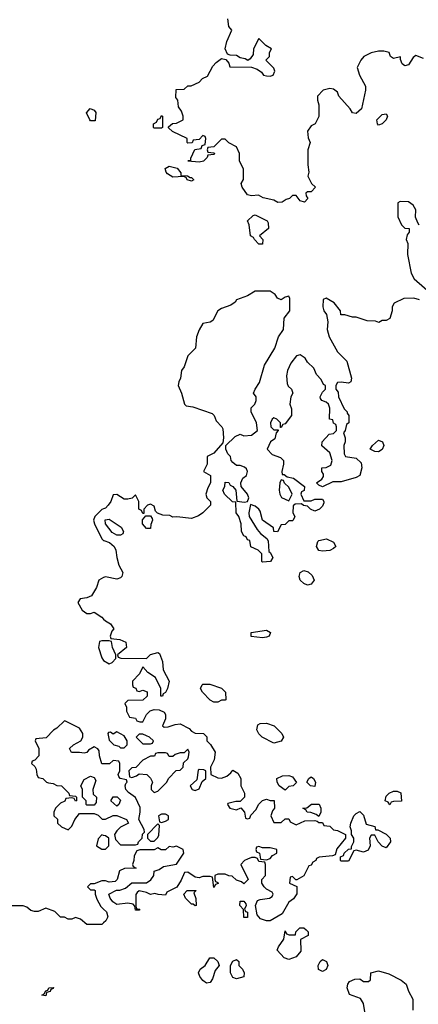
# Model space of a CAD drawing. Header units: inches. Extents: x 2380053 to 2584298, y 380219 to 546618.
# Tile 280 of 656: x 2459551 to 2461683, y 529602 to 534866. Entities that reach past the tile are written whole.
import ezdxf

# ---------------------------------------------------------------- set-up
doc = ezdxf.new("R2010")
doc.units = ezdxf.units.IN
doc.header["$MEASUREMENT"] = 0
for name, color, linetype in [('C4552', 7, 'Continuous'), ('C4553', 7, 'Continuous'), ('C4562', 7, 'Continuous'), ('C4563', 7, 'Continuous')]:
    doc.layers.add(name, color=color, linetype=linetype)

msp = doc.modelspace()

# ---------------------------------------------------------------- linework, layer by layer
at = {"layer": 'C4552', "color": 2, "elevation": 62}
msp.add_lwpolyline([(2459690, 529648), (2459669, 529650), (2459682, 529658), (2459690, 529674), (2459702, 529678), (2459706, 529690), (2459731.1, 529691.1), (2459730, 529686), (2459718, 529682), (2459714, 529670), (2459694, 529666)], close=True, dxfattribs=at)
at = {"layer": 'C4553', "color": 2}
for points, elevation in [([(2459930, 534326), (2459926, 534330), (2459908.4, 534368.4), (2459928.4, 534391.6), (2459950, 534382), (2459958, 534370), (2459954, 534326), (2459950, 534326)], 58), ([(2459910, 530666), (2459906, 530670), (2459906, 530690), (2459886, 530710), (2459886, 530750), (2459878, 530770), (2459896.4, 530803.6), (2459930, 530822), (2459950, 530814), (2459958, 530798), (2459942, 530750), (2459944.7, 530724.7), (2459962, 530710), (2459959.6, 530680.4), (2459950, 530666)], 62)]:
    msp.add_lwpolyline(points, close=True, dxfattribs=dict(at, elevation=elevation))
at = {"layer": 'C4553', "color": 2, "elevation": 62}
for points in [[(2460000, 532251.7), (2459990, 532248), (2459952, 532210), (2459946, 532190), (2459951, 532170), (2459990, 532091.3), (2460000, 532081.9)], [(2460000, 531883), (2459974, 531870), (2459961, 531830), (2459934.4, 531785.6), (2459910, 531775.3), (2459874, 531770), (2459862, 531750), (2459884.7, 531710), (2459910, 531691.3), (2459930, 531691.3), (2459950, 531698), (2459990, 531671.3), (2460000, 531661.3)], [(2460000, 531546), (2459990, 531546), (2459978, 531542), (2459972, 531510), (2459990, 531454), (2459999.6, 531439.6), (2460000, 531439.4)], [(2460000, 530888.1), (2459990, 530888), (2459978, 530930), (2459976.4, 530956.4), (2459968.4, 530968.4), (2459950, 530978), (2459919.6, 530960.4), (2459910, 530948), (2459896, 530944), (2459870, 530948.7), (2459828, 530948), (2459818, 530970), (2459838, 530990), (2459878, 531010), (2459888, 531030), (2459888, 531050), (2459870, 531078), (2459796.4, 531116.4), (2459790, 531118), (2459750, 531078), (2459731.6, 531068.4), (2459692.7, 531027.3), (2459638, 531022), (2459634, 531010), (2459654, 530970), (2459654, 530930), (2459632.7, 530907.3), (2459618, 530902), (2459614, 530890), (2459632.7, 530872.7), (2459639.6, 530859.6), (2459642, 530830), (2459650, 530814), (2459674, 530810), (2459694, 530790), (2459705.4, 530785.4), (2459730, 530782), (2459750, 530772), (2459774, 530770), (2459814, 530730), (2459818, 530718), (2459850, 530714), (2459854, 530710), (2459854, 530690), (2459850, 530688), (2459842, 530702), (2459830, 530706), (2459798, 530702), (2459792.7, 530687.3), (2459770, 530678), (2459742, 530650), (2459734, 530630), (2459734, 530610), (2459752.7, 530592.7), (2459754, 530570), (2459774, 530550), (2459810, 530534), (2459830, 530554), (2459846, 530590), (2459870, 530622), (2459950, 530622), (2459970, 530614), (2459991.6, 530591.6), (2460000, 530591.5)], [(2460000, 530505), (2459990, 530508), (2459970, 530486), (2459962, 530450), (2459990, 530431.3), (2460000, 530431.7)], [(2460000, 530262), (2459990, 530262), (2459950, 530246), (2459930, 530246), (2459914, 530230), (2459930, 530214), (2459950, 530214), (2459954, 530210), (2459954, 530190), (2459963.6, 530163.6), (2459985.4, 530125.4), (2460000, 530111.4)], [(2460000, 530038.1), (2459990, 530028), (2459910, 530028), (2459876.4, 530056.4), (2459850, 530066), (2459830, 530058), (2459810, 530058), (2459790, 530068), (2459770, 530068), (2459739, 530099), (2459690, 530115.3), (2459650, 530099), (2459630, 530099), (2459610, 530104), (2459590, 530122), (2459570, 530128), (2459510, 530128)]]:
    msp.add_lwpolyline(points, dxfattribs=at)
at = {"layer": 'C4562', "color": 2, "elevation": 62}
for points in [[(2461082.7, 530000), (2461094, 529990), (2461094, 529970), (2461052, 529948), (2461054.4, 529885.6), (2461030, 529855.3), (2461010, 529848.7), (2460990, 529842), (2460966, 529850), (2460928.4, 529891.6), (2460935.3, 529910), (2460964, 529950), (2460970, 529994), (2460978, 529978), (2460992.7, 529972.7), (2461026, 529974), (2461028, 529990), (2461038.4, 530000)], [(2461400.2, 529540.2), (2461390, 529606), (2461372.9, 529632.9), (2461315.3, 529655.3), (2461302, 529690), (2461306, 529710), (2461315.3, 529724.7), (2461343.1, 529736.9), (2461370, 529738), (2461390, 529724.7), (2461416.4, 529723.6), (2461427.3, 529732.7), (2461428, 529770), (2461470, 529781), (2461525.4, 529765.4), (2461590.9, 529730.9), (2461618, 529710), (2461630, 529672), (2461654, 529630), (2461654, 529570)]]:
    msp.add_lwpolyline(points, dxfattribs=at)
for points in [[(2460550, 529715.3), (2460530, 529728.7), (2460514, 529750), (2460508, 529770), (2460515.3, 529790), (2460542, 529810), (2460568, 529850), (2460590, 529850.8), (2460611.3, 529830), (2460618, 529810), (2460596.9, 529783.1), (2460582, 529738), (2460570, 529718)], [(2460710, 529738), (2460690, 529746), (2460678, 529770), (2460678, 529810), (2460690, 529832), (2460710, 529842), (2460722, 529830), (2460722, 529810), (2460742, 529790), (2460752, 529770), (2460750, 529748.7)], [(2461170, 529778), (2461148.4, 529788.4), (2461148, 529810), (2461158, 529830), (2461170, 529842), (2461191.6, 529831.6), (2461198, 529810), (2461190, 529788.7)]]:
    msp.add_lwpolyline(points, close=True, dxfattribs=at)
at = {"layer": 'C4563', "color": 2}
for points, elevation in [([(2461710, 534658), (2461670, 534674), (2461655.3, 534664.7), (2461630, 534624), (2461610, 534619.3), (2461597.2, 534630), (2461587.3, 534652.7), (2461587.3, 534667.3), (2461550, 534658), (2461533.2, 534670), (2461526, 534690), (2461498, 534698), (2461470, 534697.2), (2461430, 534689.2), (2461391.3, 534670), (2461376, 534650), (2461356, 534610), (2461367.3, 534570), (2461401, 534510), (2461401, 534490), (2461378, 534390), (2461350, 534364), (2461330, 534368), (2461319, 534390), (2461258, 534458), (2461250, 534478), (2461230, 534495.3), (2461210, 534499), (2461174, 534490), (2461143.6, 534456.4), (2461143.6, 534436.4), (2461151.3, 534410), (2461150.9, 534349.1), (2461131.3, 534310), (2461110, 534299), (2461090.8, 534270), (2461094.4, 534234.4), (2461104.7, 534210), (2461091.3, 534170), (2461091, 534090), (2461098, 534050), (2461092, 534030), (2461111.1, 533991.1), (2461132, 533970), (2461110, 533946), (2461090, 533946), (2461082, 533938), (2461083.6, 533923.6), (2461092, 533910), (2461074, 533890), (2461050, 533898), (2461030, 533926), (2461010, 533926), (2460994, 533910), (2460975.3, 533904.7), (2460954, 533890), (2460931.1, 533888.9), (2460910, 533902), (2460853.6, 533913.6), (2460828.7, 533928.7), (2460790, 533924), (2460769.3, 533929.3), (2460741.2, 533970), (2460735.3, 533990), (2460748.4, 534011.6), (2460748.4, 534068.4), (2460726, 534110), (2460726, 534150), (2460710, 534186), (2460670, 534208), (2460650, 534228), (2460630, 534228), (2460590, 534186), (2460558, 534182), (2460554, 534170), (2460558, 534158), (2460590, 534154), (2460594, 534150), (2460590, 534146), (2460558, 534142), (2460554, 534130), (2460534, 534110), (2460510, 534104), (2460449.3, 534109.3), (2460454, 534114), (2460466, 534114), (2460466, 534126), (2460487.3, 534172.7), (2460522, 534178), (2460527.3, 534192.7), (2460542, 534198), (2460546, 534230), (2460542, 534242), (2460530, 534246), (2460510, 534226), (2460478, 534222), (2460472.7, 534207.3), (2460450, 534206), (2460446, 534210), (2460446, 534230), (2460368.4, 534268.4), (2460347.3, 534287.3), (2460347.3, 534292.7), (2460368.4, 534311.6), (2460390, 534312), (2460426, 534330), (2460426, 534350), (2460416.4, 534376.4), (2460400.4, 534400.4), (2460396.4, 534436.4), (2460386, 534450), (2460387.3, 534492.7), (2460430, 534494), (2460450, 534512), (2460467.3, 534512.7), (2460510, 534532), (2460529.1, 534550.9), (2460555.3, 534564.7), (2460583.2, 534616.8), (2460602, 534638), (2460630, 534658), (2460652.7, 534652.7), (2460670, 534634), (2460674, 534614), (2460790, 534612), (2460821, 534601), (2460844.7, 534584.7), (2460854, 534570), (2460870, 534566), (2460890, 534564.7), (2460906, 534570), (2460915.3, 534590), (2460910, 534606), (2460868, 534650), (2460886, 534670), (2460886, 534690), (2460898, 534710), (2460868, 534728), (2460830, 534766), (2460802, 534710), (2460799.6, 534680.4), (2460783.6, 534656.4), (2460771.6, 534648.4), (2460757.2, 534657.2), (2460730, 534662), (2460710, 534674), (2460676.4, 534676.4), (2460662, 534682), (2460649, 534710), (2460658, 534750), (2460686, 534810), (2460668.9, 534828.9), (2460664, 534870)], 58), ([(2461688, 533768), (2461680.4, 533780.4), (2461668, 533810), (2461669, 533850), (2461654.8, 533874.8), (2461630, 533892.7), (2461585.4, 533894.6), (2461572.7, 533887.3), (2461572.7, 533812.7), (2461592, 533770), (2461610, 533752), (2461634, 533750), (2461634, 533730), (2461623.6, 533716.4), (2461618, 533690), (2461626, 533670), (2461624.7, 533610), (2461644.7, 533510), (2461660.7, 533480.7), (2461756.8, 533396.8)], 62), ([(2461688.9, 533368.9), (2461658, 533378), (2461605.4, 533374.6), (2461554, 533350), (2461542, 533330), (2461542, 533310), (2461530, 533268), (2461510, 533258), (2461490, 533258), (2461472, 533248), (2461454, 533254), (2461410, 533255.3), (2461350, 533275.3), (2461330, 533275.3), (2461290, 533288), (2461268.4, 533288.4), (2461266, 533310), (2461232.9, 533352.9), (2461190, 533378), (2461174, 533370), (2461172, 533330), (2461178, 533310), (2461192, 533290), (2461198, 533250), (2461196, 533210), (2461206, 533170), (2461251.1, 533091.1), (2461299.8, 533039.8), (2461326, 532950), (2461322, 532930), (2461310, 532922), (2461270, 532928), (2461250, 532926), (2461242, 532910), (2461242, 532890), (2461254.8, 532874.8), (2461256, 532850), (2461285.4, 532785.4), (2461302, 532770), (2461302, 532762), (2461312, 532750), (2461312, 532710), (2461298, 532702), (2461292, 532670), (2461282, 532658), (2461291.3, 532630), (2461291.3, 532610), (2461284.7, 532590), (2461285.4, 532545.4), (2461294, 532530), (2461350, 532521), (2461376.3, 532496.3), (2461380.7, 532470), (2461370.7, 532429.3), (2461350, 532419), (2461270, 532395.3), (2461225.4, 532394.6), (2461171.1, 532368.9), (2461150, 532378), (2461138, 532390), (2461166, 532410), (2461176.4, 532423.6), (2461176.4, 532436.4), (2461166, 532450), (2461166, 532470), (2461190, 532472), (2461215.3, 532484.7), (2461222, 532510), (2461208.7, 532550), (2461167.3, 532587.3), (2461168, 532610), (2461206, 532650), (2461230, 532654), (2461246, 532670), (2461246, 532690), (2461242, 532702), (2461228.4, 532708.4), (2461226, 532726), (2461208, 532730), (2461208.7, 532790), (2461202, 532810), (2461190, 532822), (2461166, 532830), (2461160.4, 532840.4), (2461158, 532850), (2461170, 532874), (2461186, 532890), (2461186, 532910), (2461176.4, 532916.4), (2461163.1, 532943.1), (2461138, 532970), (2461123.1, 533003.1), (2461090, 533035.3), (2461077, 533057), (2461050, 533074), (2461031, 533069), (2461001, 533030), (2460982.8, 532990), (2460978, 532962), (2460980.7, 532920.7), (2460986.8, 532906.8), (2461004.7, 532890), (2461011, 532870), (2461001, 532850), (2460996, 532810), (2461005.4, 532785.4), (2461004.7, 532750), (2460970, 532706), (2460958, 532702), (2460950, 532686), (2460946, 532686), (2460946, 532710), (2460926, 532730), (2460910, 532738), (2460902, 532730), (2460892, 532710), (2460894, 532690), (2460910, 532674), (2460934, 532674), (2460934, 532670), (2460922, 532658), (2460915.3, 532624.7), (2460891.6, 532608.4), (2460874, 532570), (2460902, 532542), (2460945.4, 532525.4), (2460962, 532510), (2460962, 532490), (2460952, 532450), (2460954, 532434), (2460966, 532434), (2460982, 532422), (2461015.3, 532415.3), (2461074, 532370), (2461071.6, 532348.4), (2461058, 532342), (2461054, 532330), (2461070, 532294), (2461110, 532294), (2461130, 532302), (2461170, 532302), (2461178, 532290), (2461176.9, 532283.1), (2461170, 532266), (2461154, 532250), (2461130, 532238), (2461106, 532250), (2461090, 532266), (2461068.4, 532268.4), (2461058, 532278), (2461023.6, 532276.4), (2461012.7, 532267.3), (2461012, 532230), (2461022, 532210), (2461014, 532190), (2461010, 532186), (2460990, 532186), (2460970, 532168), (2460950, 532166), (2460930, 532128.7), (2460909.4, 532129.4), (2460908, 532150), (2460849.6, 532189.6), (2460837.6, 532237.6), (2460830, 532249), (2460810, 532266), (2460785.4, 532274.6), (2460775.5, 532230), (2460778.8, 532210), (2460820.7, 532140.7), (2460839.3, 532119.3), (2460872.7, 532092.7), (2460879.5, 532079.5), (2460882.8, 532022.8), (2460890, 532018), (2460904.7, 531990), (2460892, 531970), (2460850, 531966), (2460846, 531970), (2460846, 532010), (2460826, 532030), (2460787.3, 532047.3), (2460782, 532082), (2460770, 532086), (2460762, 532102), (2460750, 532106), (2460738, 532130), (2460735.3, 532170), (2460722, 532210), (2460708, 532230), (2460706, 532286), (2460688.9, 532288.9), (2460646, 532330), (2460638, 532350), (2460648, 532370), (2460650, 532394), (2460670, 532391.3), (2460676.9, 532376.9), (2460691.3, 532370), (2460706, 532350), (2460712.7, 532292.7), (2460753.2, 532286.8), (2460769.1, 532290.9), (2460777.2, 532310), (2460769.3, 532330), (2460735.1, 532370), (2460734, 532390), (2460744.4, 532415.6), (2460764, 532430), (2460769, 532450), (2460764, 532464), (2460753.6, 532473.6), (2460730, 532482), (2460710, 532482), (2460690, 532498), (2460682, 532510), (2460678, 532530), (2460664.1, 532544.1), (2460653.2, 532570), (2460654, 532590), (2460703.2, 532636.8), (2460730, 532651), (2460750, 532641), (2460790, 532644.7), (2460822, 532670), (2460818, 532710), (2460789.3, 532769.3), (2460789.6, 532790.4), (2460809, 532810), (2460815.3, 532830), (2460815.3, 532850), (2460802, 532870), (2460809.7, 532890.3), (2460833.4, 532926.6), (2460860.5, 533019.5), (2460916.2, 533110), (2460934.5, 533170), (2460962, 533210), (2460964.5, 533270), (2460995.1, 533310), (2460996.2, 533323.8), (2460995.5, 533375.5), (2460990, 533388), (2460970, 533382), (2460950, 533368), (2460930, 533378), (2460916.5, 533396.5), (2460890, 533414), (2460810, 533414), (2460770, 533389), (2460711.3, 533368.7), (2460703.6, 533356.4), (2460679.6, 533340.4), (2460630, 533322), (2460610, 533308.7), (2460583, 533257), (2460570, 533249.3), (2460530, 533242), (2460510, 533208), (2460496, 533170), (2460491, 533110), (2460450.9, 533069.1), (2460431, 533010), (2460416, 532990), (2460410.7, 532949.3), (2460402.8, 532930), (2460398.8, 532910), (2460416, 532870), (2460432, 532810), (2460441, 532801), (2460476.9, 532796.9), (2460579.8, 532759.8), (2460591, 532750), (2460601.4, 532721.4), (2460632, 532690), (2460638, 532678), (2460640.7, 532630), (2460636.9, 532603.1), (2460590, 532548), (2460554, 532530), (2460554, 532490), (2460534, 532450), (2460571.3, 532430), (2460572, 532390), (2460556.9, 532363.1), (2460546, 532330), (2460552, 532310), (2460571.3, 532290), (2460571.3, 532270), (2460530, 532229), (2460506.4, 532213.6), (2460470, 532199), (2460392, 532208), (2460370, 532206), (2460354.6, 532214.6), (2460316.4, 532216.4), (2460287.3, 532227.3), (2460278, 532238), (2460270, 532266), (2460250, 532275.3), (2460234, 532270), (2460214, 532250), (2460214, 532226), (2460210, 532226), (2460202, 532242), (2460188, 532250), (2460188, 532290), (2460170, 532326), (2460151.6, 532308.4), (2460130, 532302), (2460110, 532302), (2460070, 532328), (2460050, 532326), (2460038, 532290), (2460024.7, 532270), (2460010, 532255.3), (2460000, 532251.7)], 62), ([(2460000, 532081.9), (2460001, 532081), (2460030.5, 532070.5), (2460056.3, 532050), (2460066, 532030), (2460070.8, 531990), (2460082, 531950), (2460102, 531910), (2460098, 531890), (2460090, 531882), (2460070, 531875.3), (2460010, 531888), (2460000, 531883)], 62), ([(2460000, 531661.3), (2460010, 531651.3), (2460036.9, 531636.9), (2460054, 531610), (2460043.6, 531596.4), (2460034, 531570), (2460038, 531558), (2460087.3, 531552.7), (2460118, 531538), (2460122, 531510), (2460074, 531470), (2460078, 531458), (2460092.7, 531452.7), (2460228.4, 531451.6), (2460250, 531471.3), (2460290, 531482), (2460298, 531478), (2460315.3, 531435.3), (2460318, 531390), (2460350.8, 531330), (2460342, 531290), (2460331.6, 531268.4), (2460318, 531262), (2460314, 531250), (2460306, 531250), (2460306, 531290), (2460278, 531350), (2460236.4, 531376.4), (2460210, 531406), (2460191.3, 531368.7), (2460154, 531330), (2460154, 531310), (2460158, 531298), (2460172, 531292), (2460178, 531278), (2460190, 531274), (2460210, 531282), (2460232.7, 531272.7), (2460232, 531250), (2460210, 531228), (2460130, 531226), (2460114, 531210), (2460122, 531190), (2460122, 531170), (2460138, 531138), (2460170, 531132), (2460178, 531118), (2460192.7, 531112.7), (2460210, 531112), (2460229.1, 531150.9), (2460248.7, 531171.3), (2460270, 531178), (2460296.9, 531176.9), (2460323.6, 531163.6), (2460331.1, 531151.1), (2460331.6, 531128.4), (2460314, 531090), (2460323.6, 531083.6), (2460344.7, 531084.7), (2460382.7, 531097.3), (2460410, 531101), (2460457.3, 531077.3), (2460470, 531062), (2460490, 531052), (2460534, 531050), (2460551.6, 531031.6), (2460552, 531010), (2460571, 530991), (2460596, 530950), (2460591.1, 530908.9), (2460572, 530870), (2460574, 530830), (2460610, 530812), (2460630, 530811.3), (2460658, 530822), (2460680.4, 530839.6), (2460690, 530854), (2460716.9, 530836.9), (2460734, 530810), (2460734, 530770), (2460754, 530730), (2460754, 530710), (2460730, 530686), (2460706, 530686), (2460664.7, 530675.3), (2460662, 530670), (2460674, 530650), (2460710, 530642), (2460732.7, 530652.7), (2460754, 530630), (2460758, 530598), (2460770, 530594), (2460782, 530598), (2460787.3, 530612.7), (2460816.4, 530643.6), (2460828, 530670), (2460849, 530691), (2460870, 530698), (2460890, 530691.3), (2460912, 530692), (2460914, 530650), (2460903.6, 530636.4), (2460894, 530610), (2460910, 530574), (2460950, 530574), (2460970, 530594), (2460990, 530594), (2460998, 530578), (2461030, 530562), (2461076.4, 530583.6), (2461130, 530584.7), (2461142, 530582), (2461150, 530574), (2461170, 530574), (2461178, 530558), (2461210, 530554), (2461230, 530534), (2461250, 530532), (2461294, 530510), (2461294, 530490), (2461246.4, 530433.6), (2461238, 530402), (2461223.6, 530396.4), (2461152, 530388), (2461138, 530382), (2461134, 530370), (2461118, 530362), (2461110, 530346), (2461098, 530342), (2461071.1, 530288.9), (2461032.7, 530267.3), (2461027.3, 530267.3), (2461010, 530286), (2460998, 530282), (2460994, 530250), (2461032.7, 530232.7), (2461032.7, 530192.7), (2461014.4, 530165.6), (2460991.1, 530148.9), (2460954.4, 530085.6), (2460890, 530048.7), (2460870, 530048.7), (2460839, 530059), (2460821.2, 530081.2), (2460812.7, 530130), (2460823.2, 530156.8), (2460837.2, 530162.8), (2460886, 530170), (2460902, 530178), (2460906, 530190), (2460902, 530202), (2460870, 530218), (2460858, 530230), (2460846, 530250), (2460846, 530270), (2460866, 530290), (2460866, 530350), (2460862, 530362), (2460830, 530366), (2460822, 530382), (2460810, 530386), (2460790, 530386), (2460770, 530378), (2460754, 530370), (2460734, 530350), (2460772, 530270), (2460750, 530246), (2460736.4, 530256.4), (2460710, 530266), (2460687.3, 530287.3), (2460670, 530288), (2460650, 530298), (2460610, 530298), (2460594, 530290), (2460594, 530270), (2460598, 530258), (2460610, 530254), (2460611.6, 530248.4), (2460598, 530242), (2460590, 530226), (2460582, 530282), (2460570, 530286), (2460530, 530286), (2460510, 530278), (2460490, 530282), (2460450, 530308), (2460432.7, 530307.3), (2460414.8, 530265.2), (2460391.3, 530228.7), (2460338, 530202), (2460330, 530186), (2460291.6, 530188.4), (2460274, 530194), (2460250, 530189.2), (2460230, 530199), (2460190, 530208), (2460179.6, 530200.4), (2460171.6, 530188.4), (2460171.6, 530131.6), (2460174, 530114), (2460194, 530110), (2460190, 530106), (2460170, 530106), (2460167.3, 530127.3), (2460158, 530138), (2460130, 530142), (2460070, 530135.3), (2460049.1, 530149.1), (2460035.3, 530170), (2460028.4, 530191.6), (2460068.4, 530211.6), (2460087.3, 530212.7), (2460116.4, 530223.6), (2460150, 530251.3), (2460230, 530251), (2460252.9, 530267.1), (2460268.7, 530290), (2460270, 530314), (2460296.4, 530323.6), (2460320.4, 530339.6), (2460390, 530352), (2460428, 530410), (2460426, 530430), (2460390, 530448), (2460370, 530442), (2460350, 530446), (2460330, 530428), (2460308.4, 530428.4), (2460290, 530438), (2460270, 530428), (2460192.7, 530427.3), (2460178, 530422), (2460163.6, 530396.4), (2460162, 530370), (2460154, 530350), (2460158, 530338), (2460174, 530330), (2460111.6, 530328.4), (2460084.7, 530315.3), (2460071.6, 530268.4), (2460062, 530258), (2460030, 530255.3), (2460010, 530262), (2460000, 530262)], 62), ([(2460000, 531439.4), (2460030, 531422), (2460046, 531430), (2460066, 531450), (2460066, 531470), (2460048, 531510), (2460042, 531542), (2460030, 531546), (2460000, 531546)], 62), ([(2460000, 530591.5), (2460010, 530591.3), (2460050, 530611.3), (2460070, 530612), (2460122, 530590), (2460132, 530570), (2460090, 530549), (2460071, 530530), (2460058, 530510), (2460063.6, 530483.6), (2460090, 530454), (2460170, 530454), (2460182, 530458), (2460186, 530470), (2460206, 530490), (2460208.4, 530511.6), (2460218, 530522), (2460216.4, 530536.4), (2460188, 530590), (2460195.3, 530630), (2460194.6, 530654.6), (2460170, 530708), (2460133.6, 530733.6), (2460118, 530750), (2460115.3, 530770), (2460118, 530782), (2460126, 530790), (2460122, 530802), (2460088.4, 530808.4), (2460080.4, 530820.4), (2460078, 530830), (2460086, 530850), (2460086, 530890), (2460082, 530902), (2460050, 530906), (2460031.6, 530888.4), (2460000, 530888.1)], 62), ([(2460000, 530431.7), (2460010, 530432), (2460028, 530450), (2460028, 530490), (2460010, 530502), (2460000, 530505)], 62), ([(2460000, 530111.4), (2460016, 530096), (2460022, 530070), (2460010.9, 530049.1), (2460000, 530038.1)], 62), ([(2461038.4, 530000), (2461049.4, 530010.6), (2461070, 530011.3), (2461082.7, 530000)], 62)]:
    msp.add_lwpolyline(points, dxfattribs=dict(at, elevation=elevation))
for points, elevation in [([(2460270, 534286), (2460266, 534290), (2460266, 534310), (2460282, 534318), (2460290, 534334), (2460302, 534338), (2460310, 534354), (2460314, 534350), (2460314, 534290), (2460310, 534286)], 58), ([(2461470, 534302), (2461464, 534310), (2461461.2, 534330), (2461490, 534358.8), (2461510, 534362), (2461518, 534350), (2461511.3, 534330), (2461490, 534309.2)], 58), ([(2460462, 534022), (2460470, 534022), (2460482, 534010), (2460470, 534002), (2460446, 534010), (2460442, 534022), (2460427.3, 534027.3), (2460370, 534024), (2460341.5, 534041.5), (2460334, 534050), (2460328.7, 534070), (2460350, 534082.8), (2460392.8, 534072.8), (2460412.7, 534047.3), (2460412.7, 534032.7), (2460449, 534031)], 58), ([(2460830, 533666), (2460806, 533690), (2460802, 533702), (2460786, 533710), (2460778, 533770), (2460768.7, 533790), (2460800.4, 533819.6), (2460810, 533822), (2460874, 533790), (2460879.6, 533779.6), (2460882, 533750), (2460834, 533710), (2460851.6, 533691.6), (2460850, 533666)], 58), ([(2461470, 532555.3), (2461450, 532558), (2461426, 532570), (2461438, 532590), (2461470, 532618), (2461492, 532610), (2461498, 532590), (2461490, 532568)], 62), ([(2460950, 532406), (2460942, 532390), (2460938, 532350), (2460942, 532330), (2460951.6, 532311.6), (2460990, 532294), (2461008, 532330), (2460990, 532366), (2460967.3, 532387.3), (2460962, 532402)], 62), ([(2460090, 532109.5), (2460069.6, 532109.6), (2460044.9, 532124.9), (2460009, 532170), (2460008.7, 532191.3), (2460030, 532196), (2460093.7, 532153.7), (2460106.8, 532130), (2460102, 532118)], 62), ([(2460230, 532146), (2460208, 532170), (2460208.4, 532191.6), (2460226, 532214), (2460250, 532214), (2460259.6, 532199.6), (2460262, 532190), (2460252.7, 532167.3), (2460250, 532146)], 62), ([(2461170, 532024), (2461150, 532029), (2461139, 532050), (2461144.5, 532075.5), (2461150, 532081), (2461191, 532091), (2461230, 532072), (2461242, 532050), (2461230, 532038), (2461210, 532028.7)], 62), ([(2461090, 531842.7), (2461070, 531852), (2461050, 531869.6), (2461044.7, 531890), (2461050, 531910.6), (2461070, 531920.5), (2461094, 531914), (2461114.9, 531894.9), (2461126, 531870), (2461110, 531848)], 62), ([(2460850, 531562), (2460788.4, 531568.4), (2460788, 531590), (2460870, 531601.6), (2460893, 531590), (2460884.7, 531570), (2460870, 531564.5)], 62), ([(2460590, 531218), (2460570, 531228), (2460528, 531270), (2460518, 531290), (2460526, 531310), (2460530, 531314), (2460567.3, 531312.7), (2460630, 531291.3), (2460652, 531270), (2460654, 531230), (2460650, 531228), (2460630, 531228), (2460610, 531218)], 62), ([(2460910, 530998), (2460848, 531030), (2460830, 531048), (2460819, 531070), (2460824, 531096), (2460836.4, 531103.6), (2460870, 531104.7), (2460912, 531090), (2460952, 531050), (2460962, 531030), (2460950, 531008)], 62), ([(2460070, 531058), (2460050, 531046), (2460036.4, 531056.4), (2460025.4, 531054.6), (2460022, 531050), (2460030, 531014), (2460054, 530990), (2460082, 530982), (2460090, 530974), (2460110, 530974), (2460126, 530990), (2460126, 531010), (2460110, 531038)], 62), ([(2460210, 531046), (2460190, 531046), (2460174, 531030), (2460210, 530994), (2460250, 530994), (2460262, 530998), (2460266, 531010), (2460246, 531030), (2460230, 531038)], 62), ([(2460450, 530966), (2460430, 530946), (2460410, 530946), (2460382, 530938), (2460370, 530926), (2460350, 530926), (2460342, 530942), (2460330, 530946), (2460290, 530946), (2460278, 530942), (2460271.6, 530928.4), (2460250, 530928), (2460210, 530908), (2460172.7, 530867.3), (2460150, 530866), (2460134, 530850), (2460138, 530818), (2460150, 530814), (2460176.4, 530823.6), (2460190, 530834), (2460230.9, 530830.9), (2460251.1, 530811.1), (2460262, 530790), (2460254, 530770), (2460254, 530750), (2460270, 530734), (2460290, 530742), (2460338, 530790), (2460346, 530810), (2460387.3, 530852.7), (2460410, 530854), (2460426, 530870), (2460427.3, 530892.7), (2460450, 530914), (2460454.6, 530925.4), (2460458, 530950)], 62), ([(2460510, 530858), (2460506, 530854), (2460498, 530802), (2460462, 530770), (2460474, 530750), (2460490, 530744.7), (2460510, 530754), (2460527.3, 530792.7), (2460546, 530810), (2460546, 530850), (2460536.4, 530856.4)], 62), ([(2460970, 530746), (2460938, 530770), (2460928, 530790), (2460926, 530810), (2460956.4, 530823.6), (2460990, 530824.7), (2461010, 530818), (2461031.6, 530788.4), (2461014, 530770), (2460990, 530766)], 62), ([(2461130, 530766), (2461106, 530770), (2461086, 530790), (2461098, 530810), (2461110, 530818), (2461122, 530810), (2461132, 530790)], 62), ([(2461530, 530668), (2461522, 530682), (2461506, 530690), (2461510, 530714), (2461526, 530730), (2461550, 530742), (2461570, 530742), (2461590, 530732), (2461592.7, 530687.3), (2461550, 530686), (2461538, 530682)], 62), ([(2460070, 530662), (2460038, 530690), (2460050, 530712), (2460071.6, 530711.6), (2460090, 530694), (2460082, 530670)], 62), ([(2461150, 530606), (2461136.4, 530616.4), (2461107.3, 530627.3), (2461088.4, 530628.4), (2461082, 530642), (2461066, 530650), (2461087.3, 530652.7), (2461112, 530672), (2461152.7, 530672.7), (2461162, 530650), (2461162, 530630)], 62), ([(2460330, 530618), (2460310, 530618), (2460294, 530610), (2460298, 530578), (2460310, 530574), (2460330, 530582), (2460346, 530590), (2460346, 530610)], 62), ([(2461454, 530534), (2461466, 530534), (2461510, 530512), (2461532, 530490), (2461534, 530470), (2461510, 530438), (2461490, 530448), (2461468, 530470), (2461450, 530506), (2461430, 530506), (2461422, 530490), (2461424.7, 530450), (2461414.8, 530425.2), (2461390, 530415.3), (2461350, 530426), (2461338, 530422), (2461310, 530368), (2461270, 530368), (2461266, 530370), (2461266, 530390), (2461282, 530398), (2461286, 530410), (2461308.7, 530431.3), (2461326, 530434), (2461326, 530446), (2461338, 530470), (2461338, 530490), (2461326, 530510), (2461326, 530530), (2461318, 530550), (2461322, 530570), (2461338, 530610), (2461350, 530622), (2461370, 530632), (2461390, 530614), (2461404.7, 530564.7), (2461450, 530552)], 62), ([(2460290, 530566), (2460234, 530510), (2460234, 530490), (2460250, 530474), (2460270, 530474), (2460290, 530494), (2460294.6, 530505.4), (2460298, 530558)], 62), ([(2460830, 530446), (2460818, 530442), (2460814, 530430), (2460818, 530418), (2460834, 530410), (2460838, 530378), (2460870, 530374), (2460890, 530382), (2460903.1, 530396.9), (2460926, 530410), (2460926, 530430), (2460890, 530438), (2460850, 530438)], 62), ([(2460490, 530128), (2460478, 530138), (2460470, 530138), (2460438, 530170), (2460428, 530190), (2460446, 530210), (2460494, 530210), (2460482, 530198), (2460492.7, 530167.3), (2460494, 530130)], 62), ([(2460750, 530066), (2460748, 530108), (2460728, 530130), (2460730, 530154), (2460750, 530154), (2460759.6, 530139.6), (2460762, 530130), (2460754, 530110), (2460758, 530098), (2460770, 530094), (2460770, 530066)], 62)]:
    msp.add_lwpolyline(points, close=True, dxfattribs=dict(at, elevation=elevation))

doc.saveas('drawing.dxf')
